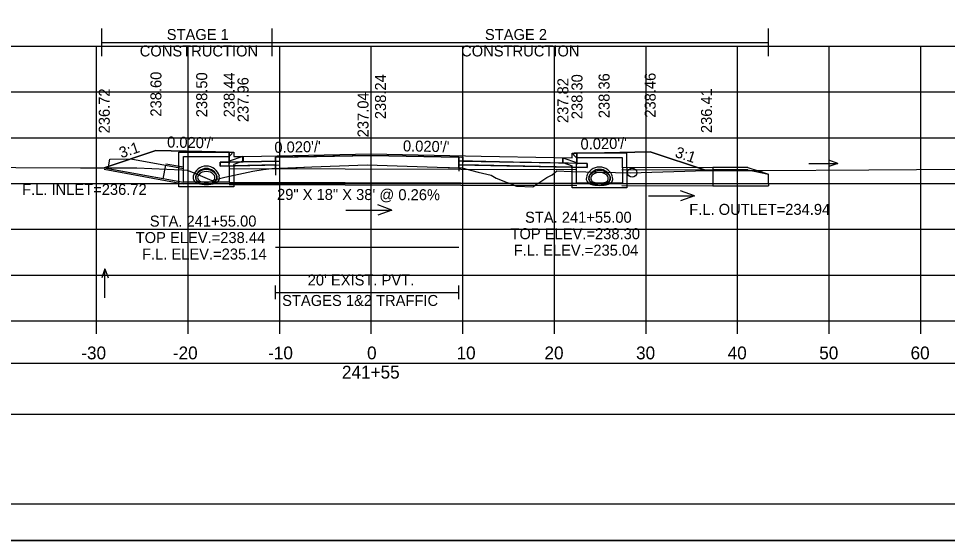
# Model space of a CAD drawing. Extents: x 1369627 to 1374022, y 380035 to 398173.
# Drawn here: x 1372060 to 1372161.4, y 390065.7 to 390122.7 of the extents above; entities that cross this region are included whole.
import ezdxf

# ---------------------------------------------------------------- set-up
doc = ezdxf.new("R2010")
doc.units = 0
for name, color, linetype in [('Default', 7, 'Continuous'), ('R_Alt Surface', 7, 'Continuous'), ('R_Axis', 7, 'Continuous'), ('R_Axis Annot', 7, 'Continuous'), ('R_Border', 7, 'Continuous'), ('R_Border Notes', 7, 'Continuous'), ('R_Draft', 7, 'Continuous'), ('R_Exist Surface', 7, 'Continuous'), ('R_Fin Surface', 7, 'Continuous'), ('R_Grid', 7, 'Continuous'), ('R_MOT', 7, 'Continuous'), ('R_No Plot', 7, 'Continuous'), ('R_Water', 7, 'Continuous'), ('R_Water Annot', 7, 'Continuous'), ('R_Xsect Elev', 7, 'Continuous'), ('R_Xsect Slope', 7, 'Continuous'), ('T_Vehicle Path Rt', 7, 'Continuous')]:
    doc.layers.add(name, color=color, linetype=linetype)

msp = doc.modelspace()

# ---------------------------------------------------------------- linework, layer by layer
at = {"layer": 'Default'}
for p, q in [((1372088.09, 390092), (1372088.09, 390093.5)), ((1372108.09, 390092), (1372108.09, 390093.5)), ((1372088.09, 390092.75), (1372108.09, 390092.75))]:
    msp.add_line(p, q, dxfattribs=at)
for points in [[(1372083.02, 390108.08), (1372083.52, 390108.08), (1372083.53, 390107.58), (1372084.53, 390107.6), (1372084.53, 390107.02), (1372083.03, 390106.99)], [(1371948.53, 390079.45), (1372248.53, 390079.45), (1372248.53, 390084.97), (1371948.53, 390084.97)]]:
    msp.add_lwpolyline(points, close=True, dxfattribs=at)
at = {"layer": 'R_Alt Surface'}
for p, q in [((1372083.02, 390108.08), (1372083.03, 390106.82)), ((1372120.97, 390106.68), (1372120.98, 390107.95)), ((1372112.65, 390107.02), (1372121.09, 390106.85)), ((1372119.45, 390107.47), (1372119.45, 390106.88)), ((1372121.09, 390106.85), (1372122.09, 390106.83)), ((1372122.09, 390106.83), (1372122.09, 390106.41))]:
    msp.add_line(p, q, dxfattribs=at)
msp.add_lwpolyline([(1372083.03, 390108.09), (1372083.03, 390106.99), (1372084.53, 390107.02), (1372088.09, 390107.09), (1372088.09, 390107.51), (1372098.53, 390107.71), (1372108.09, 390107.52), (1372108.09, 390107.11), (1372114.03, 390106.99)], dxfattribs=at)
for points in [[(1372082.03, 390106.97), (1372083.03, 390106.99), (1372084.53, 390107.02), (1372088.09, 390107.09), (1372088.09, 390106.67), (1372082.03, 390106.55)], [(1372122.09, 390106.83), (1372114.03, 390106.99), (1372112.53, 390107.02), (1372108.09, 390107.11), (1372108.09, 390106.69), (1372122.09, 390106.41)]]:
    msp.add_lwpolyline(points, close=True, dxfattribs=at)
at = {"layer": 'R_Axis'}
for p, q in [((1371948.53, 390089.64), (1372248.53, 390089.64)), ((1372068.53, 390088.24), (1372068.53, 390089.64)), ((1372078.53, 390088.24), (1372078.53, 390089.64)), ((1372088.53, 390088.24), (1372088.53, 390089.64)), ((1372098.53, 390088.24), (1372098.53, 390089.64)), ((1372108.53, 390088.24), (1372108.53, 390089.64)), ((1372118.53, 390088.24), (1372118.53, 390089.64)), ((1372128.53, 390088.24), (1372128.53, 390089.64)), ((1372138.53, 390088.24), (1372138.53, 390089.64)), ((1372148.53, 390088.24), (1372148.53, 390089.64)), ((1372158.53, 390088.24), (1372158.53, 390089.64))]:
    msp.add_line(p, q, dxfattribs=at)
at = {"layer": 'R_Border'}
msp.add_line((1372256.71, 390069.64), (1371940.53, 390069.64), dxfattribs=at)
at = {"layer": 'R_Draft'}
for p, q in [((1372135.82, 390106.4), (1372135.82, 390106.15)), ((1372139.65, 390106.4), (1372135.82, 390106.4)), ((1372135.82, 390106.15), (1372135.82, 390104.65)), ((1372139.65, 390106.15), (1372135.82, 390106.15)), ((1372139.65, 390106.4), (1372141.9, 390105.65)), ((1372139.65, 390106.15), (1372141.9, 390105.65)), ((1372141.9, 390104.65), (1372141.9, 390105.65)), ((1372135.82, 390104.65), (1372135.82, 390104.4)), ((1372135.82, 390104.65), (1372141.9, 390104.65)), ((1372135.82, 390104.4), (1372141.9, 390104.4)), ((1372141.9, 390104.65), (1372141.9, 390104.4))]:
    msp.add_line(p, q, dxfattribs=at)
at = {"layer": 'R_Exist Surface'}
msp.add_lwpolyline([(1372045.54, 390106.47), (1372066.8, 390106.37), (1372072.93, 390106.36), (1372077.86, 390106.12), (1372078.43, 390106.09), (1372079.07, 390105.83), (1372081.14, 390104.97), (1372082.54, 390105.35), (1372085.59, 390106.01), (1372086.72, 390106.19), (1372087.67, 390106.27), (1372092.04, 390106.45), (1372098.09, 390106.7), (1372105.73, 390106.44), (1372108.41, 390106.35), (1372108.41, 390106.35), (1372110.19, 390105.87), (1372111.62, 390105.55), (1372112.16, 390105.24), (1372114.4, 390104.36), (1372116.18, 390104.27), (1372117.71, 390105.29), (1372118.28, 390105.58), (1372118.79, 390106.02), (1372120.34, 390105.96), (1372126.81, 390105.82), (1372135.12, 390106.06), (1372141.31, 390106.06), (1372152.85, 390106.15), (1372158.07, 390106.16), (1372170.13, 390106.25)], dxfattribs=at)
at = {"layer": 'R_Fin Surface'}
for p, q in [((1372069.38, 390106.37), (1372075.02, 390108.24)), ((1372075.02, 390108.24), (1372080.02, 390108.14)), ((1372080.02, 390108.14), (1372083.02, 390108.08)), ((1372083.02, 390108.08), (1372083.52, 390108.08)), ((1372083.52, 390108.08), (1372083.53, 390107.58)), ((1372086.53, 390107.64), (1372098.53, 390107.88)), ((1372098.53, 390107.88), (1372110.53, 390107.64)), ((1372120.47, 390107.45), (1372120.48, 390107.95)), ((1372120.48, 390107.95), (1372120.98, 390107.95)), ((1372120.98, 390107.95), (1372123.98, 390108.01)), ((1372123.98, 390108.01), (1372128.98, 390108.11)), ((1372128.98, 390108.11), (1372135.13, 390106.06)), ((1372083.53, 390107.58), (1372084.53, 390107.6)), ((1372084.53, 390107.6), (1372086.53, 390107.64)), ((1372110.53, 390107.64), (1372112.53, 390107.6)), ((1372112.53, 390107.6), (1372120.47, 390107.45))]:
    msp.add_line(p, q, dxfattribs=at)
at = {"layer": 'R_Grid'}
for p, q in [((1371948.53, 390119.64), (1372248.53, 390119.64)), ((1372068.53, 390089.64), (1372068.53, 390119.64)), ((1372078.53, 390089.64), (1372078.53, 390119.64)), ((1372088.53, 390089.64), (1372088.53, 390119.64)), ((1372098.53, 390089.64), (1372098.53, 390119.64)), ((1372108.53, 390089.64), (1372108.53, 390119.64)), ((1372118.53, 390089.64), (1372118.53, 390119.64)), ((1372128.53, 390089.64), (1372128.53, 390119.64)), ((1372138.53, 390089.64), (1372138.53, 390119.64)), ((1372148.53, 390089.64), (1372148.53, 390119.64)), ((1372158.53, 390089.64), (1372158.53, 390119.64)), ((1371948.53, 390114.64), (1372248.53, 390114.64)), ((1371948.53, 390109.64), (1372248.53, 390109.64)), ((1371948.53, 390104.64), (1372248.53, 390104.64)), ((1371948.53, 390099.64), (1372248.53, 390099.64)), ((1371948.53, 390094.64), (1372248.53, 390094.64)), ((1371948.53, 390089.64), (1372248.53, 390089.64))]:
    msp.add_line(p, q, dxfattribs=at)
at = {"layer": 'R_MOT'}
for p, q in [((1372069.12, 390118.56), (1372069.12, 390121.56)), ((1372087.71, 390118.56), (1372087.71, 390121.56)), ((1372141.9, 390118.56), (1372141.9, 390121.56)), ((1372069.12, 390120.06), (1372141.9, 390120.06))]:
    msp.add_line(p, q, dxfattribs=at)
at = {"layer": 'R_No Plot'}
for p, q in [((1372088.53, 390107.51), (1372098.53, 390107.71)), ((1372098.53, 390107.71), (1372108.41, 390107.52)), ((1372076.09, 390106.8), (1372078.02, 390106.45)), ((1372108.53, 390107.51), (1372108.53, 390106.93)), ((1372108.53, 390107.1), (1372112.65, 390107.02)), ((1372108.53, 390106.68), (1372108.53, 390107.1)), ((1372069.38, 390106.37), (1372078.02, 390104.78)), ((1372069.38, 390106.2), (1372078.02, 390104.62)), ((1372122.09, 390106.41), (1372108.53, 390106.68)), ((1372125.89, 390106.43), (1372139.65, 390106.4)), ((1372083.02, 390104.53), (1372120.96, 390104.44)), ((1372125.89, 390104.43), (1372139.65, 390104.4)), ((1371928.13, 390065.67), (1372261.46, 390065.67))]:
    msp.add_line(p, q, dxfattribs=at)
for points in [[(1371928.12, 390279), (1372261.46, 390279), (1372261.46, 390065.66), (1371928.12, 390065.66)], [(1372174.45, 390275.1), (1372194.07, 390275.1), (1372194.07, 390265.22), (1372210.18, 390265.22), (1372233.38, 390265.22), (1372233.38, 390232.55), (1372256.59, 390232.55), (1372256.71, 390069.64), (1371940.53, 390069.64), (1371940.53, 390275.1)], [(1372088.53, 390107.1), (1372084.53, 390107.02), (1372083.03, 390106.99), (1372082.03, 390106.97), (1372082.03, 390106.55), (1372088.53, 390106.68)]]:
    msp.add_lwpolyline(points, close=True, dxfattribs=at)
for points in [[(1372083.02, 390108.08), (1372083.03, 390106.99), (1372084.53, 390107.02), (1372088.53, 390107.1), (1372088.53, 390107.51), (1372098.53, 390107.71), (1372108.53, 390107.51), (1372108.53, 390107.1), (1372112.53, 390107.02), (1372114.03, 390106.99)], [(1372088.09, 390097.7), (1372108.09, 390097.7)]]:
    msp.add_lwpolyline(points, dxfattribs=at)
msp.add_circle((1372127.01, 390105.82), 0.5, dxfattribs=at)
at = {"layer": 'R_Water'}
for p, q in [((1372077.52, 390108.08), (1372083.27, 390108.08)), ((1372077.52, 390106.58), (1372077.52, 390108.08)), ((1372083.35, 390107.92), (1372083.02, 390107.58)), ((1372083.35, 390107.92), (1372083.27, 390108.08)), ((1372120.62, 390107.78), (1372120.7, 390107.94)), ((1372120.62, 390107.78), (1372120.95, 390107.44)), ((1372126.45, 390107.94), (1372120.7, 390107.94)), ((1372126.45, 390106.44), (1372126.45, 390107.94)), ((1372078.02, 390106.58), (1372078.02, 390107.58)), ((1372078.02, 390107.58), (1372083.02, 390107.58)), ((1372084.52, 390107.6), (1372083.02, 390107.08)), ((1372083.02, 390106.58), (1372083.02, 390107.08)), ((1372084.52, 390107.08), (1372083.52, 390106.73)), ((1372083.52, 390106.58), (1372083.52, 390106.73)), ((1372119.45, 390107.46), (1372120.95, 390106.94)), ((1372119.45, 390106.94), (1372120.45, 390106.59)), ((1372125.95, 390107.44), (1372120.95, 390107.44)), ((1372120.95, 390106.44), (1372120.95, 390106.94)), ((1372125.95, 390106.44), (1372125.95, 390107.44)), ((1372069.38, 390106.37), (1372078.02, 390104.78)), ((1372076.06, 390106.64), (1372078.02, 390106.28)), ((1372083.02, 390106.28), (1372120.96, 390106.19)), ((1372120.45, 390106.44), (1372120.45, 390106.59)), ((1372125.89, 390106.18), (1372139.65, 390106.15)), ((1372083.02, 390104.78), (1372120.96, 390104.69)), ((1372125.89, 390104.68), (1372139.65, 390104.65))]:
    msp.add_line(p, q, dxfattribs=at)
msp.add_lwpolyline([(1372076.06, 390106.64), (1372075.79, 390105.17), (1372069.8, 390106.26), (1372069.99, 390107.29), (1372072.29, 390107.33)], close=True, dxfattribs=at)
for points in [[(1372084.52, 390107.08), (1372084.52, 390107.6)], [(1372119.45, 390106.94), (1372119.45, 390107.46)], [(1372083.52, 390106.58), (1372083.52, 390104.28), (1372080.52, 390104.28), (1372077.52, 390104.28), (1372077.52, 390106.58)], [(1372083.02, 390106.58), (1372083.02, 390104.78), (1372080.52, 390104.78), (1372078.02, 390104.78), (1372078.02, 390106.58)], [(1372126.45, 390106.44), (1372126.45, 390104.18), (1372123.45, 390104.18), (1372120.45, 390104.18), (1372120.45, 390106.44)], [(1372125.95, 390106.44), (1372125.95, 390104.68), (1372123.45, 390104.68), (1372120.95, 390104.68), (1372120.95, 390106.44)]]:
    msp.add_lwpolyline(points, dxfattribs=at)
for centre, radius, start, end in [((1372080.52, 390105.06), 1.48, 15.5772, 164.4228), ((1372080.52, 390105.06), 1.23, 15.5772, 164.4228), ((1372080.01, 390105.3), 0.646, 136.3515, 253.9529), ((1372080.52, 390104.81), 1.35, 43.6485, 136.3515), ((1372080.52, 390104.81), 1.15, 43.6485, 136.3515), ((1372081.03, 390105.3), 0.646, 286.0471, 43.6485), ((1372123.45, 390104.96), 1.48, 15.5772, 164.4228), ((1372123.45, 390104.96), 1.23, 15.5772, 164.4228), ((1372123.45, 390104.71), 1.35, 43.6485, 136.3515), ((1372123.45, 390104.71), 1.15, 43.6485, 136.3515), ((1372079.71, 390105.28), 0.635, 164.4228, 254.3087), ((1372079.71, 390105.28), 0.385, 164.4228, 254.3087), ((1372080.52, 390108.18), 3.64, 254.3087, 285.6913), ((1372080.01, 390105.3), 0.438, 136.3515, 253.9529), ((1372080.52, 390108.18), 3.39, 254.3087, 285.6913), ((1372080.52, 390107.08), 2.5, 253.9529, 286.0471), ((1372080.52, 390107.08), 2.29, 253.9529, 286.0471), ((1372081.03, 390105.3), 0.438, 286.0471, 43.6485), ((1372081.33, 390105.28), 0.385, 285.6913, 15.5772), ((1372081.33, 390105.28), 0.635, 285.6913, 15.5772), ((1372122.64, 390105.18), 0.635, 164.4228, 254.3087), ((1372122.64, 390105.18), 0.385, 164.4228, 254.3087), ((1372122.94, 390105.2), 0.646, 136.3515, 253.9529), ((1372122.94, 390105.2), 0.438, 136.3515, 253.9529), ((1372123.45, 390108.08), 3.39, 254.3087, 285.6913), ((1372123.45, 390106.98), 2.29, 253.9529, 286.0471), ((1372123.97, 390105.2), 0.438, 286.0471, 43.6485), ((1372123.97, 390105.2), 0.646, 286.0471, 43.6485), ((1372124.27, 390105.18), 0.385, 285.6913, 15.5772), ((1372124.27, 390105.18), 0.635, 285.6913, 15.5772), ((1372123.45, 390108.08), 3.64, 254.3087, 285.6913), ((1372123.45, 390106.98), 2.5, 253.9529, 286.0471)]:
    msp.add_arc(centre, radius, start, end, dxfattribs=at)
at = {"layer": 'R_Water Annot'}
for p, q in [((1372146.31, 390106.84), (1372149.46, 390106.84)), ((1372149.46, 390106.84), (1372148.49, 390107.19)), ((1372149.46, 390106.84), (1372148.49, 390106.49)), ((1372133.82, 390103.3), (1372132.29, 390103.86)), ((1372128.8, 390103.3), (1372133.82, 390103.3)), ((1372133.82, 390103.3), (1372132.29, 390102.74)), ((1372095.77, 390101.75), (1372100.79, 390101.75)), ((1372100.79, 390101.75), (1372099.25, 390102.31)), ((1372100.79, 390101.75), (1372099.25, 390101.19)), ((1372069.45, 390095.31), (1372069.1, 390094.34)), ((1372069.45, 390092.16), (1372069.45, 390095.31)), ((1372069.45, 390095.31), (1372069.8, 390094.34))]:
    msp.add_line(p, q, dxfattribs=at)
at = {"layer": 'R_Xsect Elev'}
msp.add_line((1372098.53, 390106.69), (1372098.53, 390116.69), dxfattribs=at)
at = {"layer": 'T_Vehicle Path Rt'}
for p, q in [((1372075.02, 390108.24), (1372069.38, 390106.37)), ((1372080.02, 390108.14), (1372075.02, 390108.24)), ((1372083.02, 390108.08), (1372080.02, 390108.14)), ((1372120.98, 390107.95), (1372120.97, 390106.85)), ((1372123.98, 390108.01), (1372120.98, 390107.95)), ((1372128.98, 390108.11), (1372123.98, 390108.01)), ((1372135.12, 390106.06), (1372128.98, 390108.11)), ((1372088.09, 390107.09), (1372088.09, 390105.57)), ((1372088.09, 390107.09), (1372088.09, 390106.67)), ((1372108.09, 390107.52), (1372108.09, 390106)), ((1372108.09, 390106.69), (1372108.09, 390107.11)), ((1372108.09, 390106.36), (1372108.09, 390106.69)), ((1372122.09, 390106.41), (1372108.09, 390106.69)), ((1372108.09, 390106.69), (1372108.09, 390106.36)), ((1372120.97, 390106.85), (1372121.09, 390106.85)), ((1372121.09, 390106.85), (1372122.09, 390106.83)), ((1372122.09, 390106.83), (1372122.09, 390106.41)), ((1372088.09, 390106.29), (1372088.09, 390106.67)), ((1372088.09, 390106.67), (1372088.09, 390106.29))]:
    msp.add_line(p, q, dxfattribs=at)
for points in [[(1372083.03, 390106.99), (1372083.03, 390106.99), (1372083.02, 390108.08)], [(1372108.09, 390107.11), (1372108.09, 390107.52), (1372098.53, 390107.71), (1372088.09, 390107.51), (1372088.09, 390107.09)], [(1372088.09, 390106.67), (1372082.03, 390106.55), (1372082.03, 390106.97), (1372083.03, 390106.99)], [(1372088.09, 390106.29), (1372092.04, 390106.45), (1372098.09, 390106.7), (1372105.73, 390106.44), (1372108.09, 390106.36)], [(1372069.38, 390106.37), (1372072.93, 390106.36), (1372077.86, 390106.12), (1372078.43, 390106.09), (1372079.07, 390105.83), (1372081.14, 390104.97), (1372082.54, 390105.35), (1372085.59, 390106.01), (1372086.72, 390106.19), (1372087.67, 390106.27), (1372088.09, 390106.29)], [(1372108.09, 390106.36), (1372108.41, 390106.35), (1372110.19, 390105.87), (1372111.62, 390105.55), (1372112.16, 390105.24), (1372114.4, 390104.36), (1372116.18, 390104.27), (1372117.71, 390105.29), (1372118.28, 390105.58), (1372118.79, 390106.02), (1372120.34, 390105.96), (1372126.81, 390105.82), (1372135.12, 390106.06)]]:
    msp.add_lwpolyline(points, dxfattribs=at)

# ---------------------------------------------------------------- texts
at = {"layer": 'R_Axis Annot'}
for s, height, p in [("20' EXIST. PVT.", 1.2, (1372091.59, 390093.51)), ('STAGES 1&2 TRAFFIC', 1.2, (1372088.8, 390091.27)), ('-30', 1.4, (1372066.87, 390085.44)), ('-20', 1.4, (1372076.87, 390085.44)), ('-10', 1.4, (1372087.27, 390085.44)), ('0', 1.4, (1372098.07, 390085.44)), ('10', 1.4, (1372107.84, 390085.44)), ('20', 1.4, (1372117.44, 390085.44)), ('30', 1.4, (1372127.44, 390085.44)), ('40', 1.4, (1372137.44, 390085.44)), ('50', 1.4, (1372147.44, 390085.44)), ('60', 1.4, (1372157.41, 390085.44)), ('241+55', 1.4, (1372095.33, 390083.34))]:
    msp.add_text(s, height=height, dxfattribs=at).set_placement(p)
at = {"layer": 'R_Border Notes'}
for s, p in [('F.L. INLET=236.72', (1372060.41, 390103.4)), ('F.L. OUTLET=234.94', (1372133.25, 390101.22))]:
    msp.add_text(s, height=1.2, dxfattribs=at).set_placement(p)
at = {"layer": 'R_MOT'}
for s, p in [('STAGE 1', (1372076.2, 390120.32)), ('STAGE 2', (1372110.94, 390120.32)), ('CONSTRUCTION', (1372073.25, 390118.52)), ('CONSTRUCTION', (1372108.34, 390118.52))]:
    msp.add_text(s, height=1.2, dxfattribs=at).set_placement(p)
at = {"layer": 'R_Water Annot'}
msp.add_text('29" X 18" X 38\' @ 0.26%', height=1.2, rotation=359.8544, dxfattribs=at).set_placement((1372088.24, 390102.86))
for s, p in [('STA. 241+55.00', (1372074.35, 390099.94)), ('STA. 241+55.00', (1372115.32, 390100.36)), ('TOP ELEV.=238.30', (1372113.73, 390098.56)), ('TOP ELEV.=238.44', (1372072.81, 390098.14)), ('F.L. ELEV.=235.14', (1372073.5, 390096.34)), ('F.L. ELEV.=235.04', (1372114.08, 390096.76))]:
    msp.add_text(s, height=1.2, dxfattribs=at).set_placement(p)
at = {"layer": 'R_Xsect Elev'}
for s, p in [('238.60', (1372075.62, 390111.95)), ('238.50', (1372080.62, 390111.88)), ('238.44', (1372083.62, 390111.87)), ('237.96', (1372085.13, 390111.35)), ('238.24', (1372100.14, 390111.67)), ('237.82', (1372120.05, 390111.25)), ('238.30', (1372121.59, 390111.67)), ('238.36', (1372124.55, 390111.78)), ('238.46', (1372129.58, 390111.83)), ('236.72', (1372069.98, 390110.12)), ('236.41', (1372135.73, 390110.15)), ('237.04', (1372098.23, 390109.69))]:
    msp.add_text(s, height=1.2, rotation=90, dxfattribs=at).set_placement(p)
at = {"layer": 'R_Xsect Slope'}
for s, rotation, p in [("0.020'/'", 358.8542, (1372076.23, 390108.58)), ('3:1', 18.4332, (1372071.23, 390107.39)), ("0.020'/'", 1.1458, (1372087.96, 390107.99)), ("0.020'/'", 358.8542, (1372101.98, 390108.16)), ("0.020'/'", 1.1458, (1372121.39, 390108.35)), ('3:1', 341.5668, (1372131.61, 390107.57))]:
    msp.add_text(s, height=1.2, rotation=rotation, dxfattribs=at).set_placement(p)

doc.saveas('drawing.dxf')
